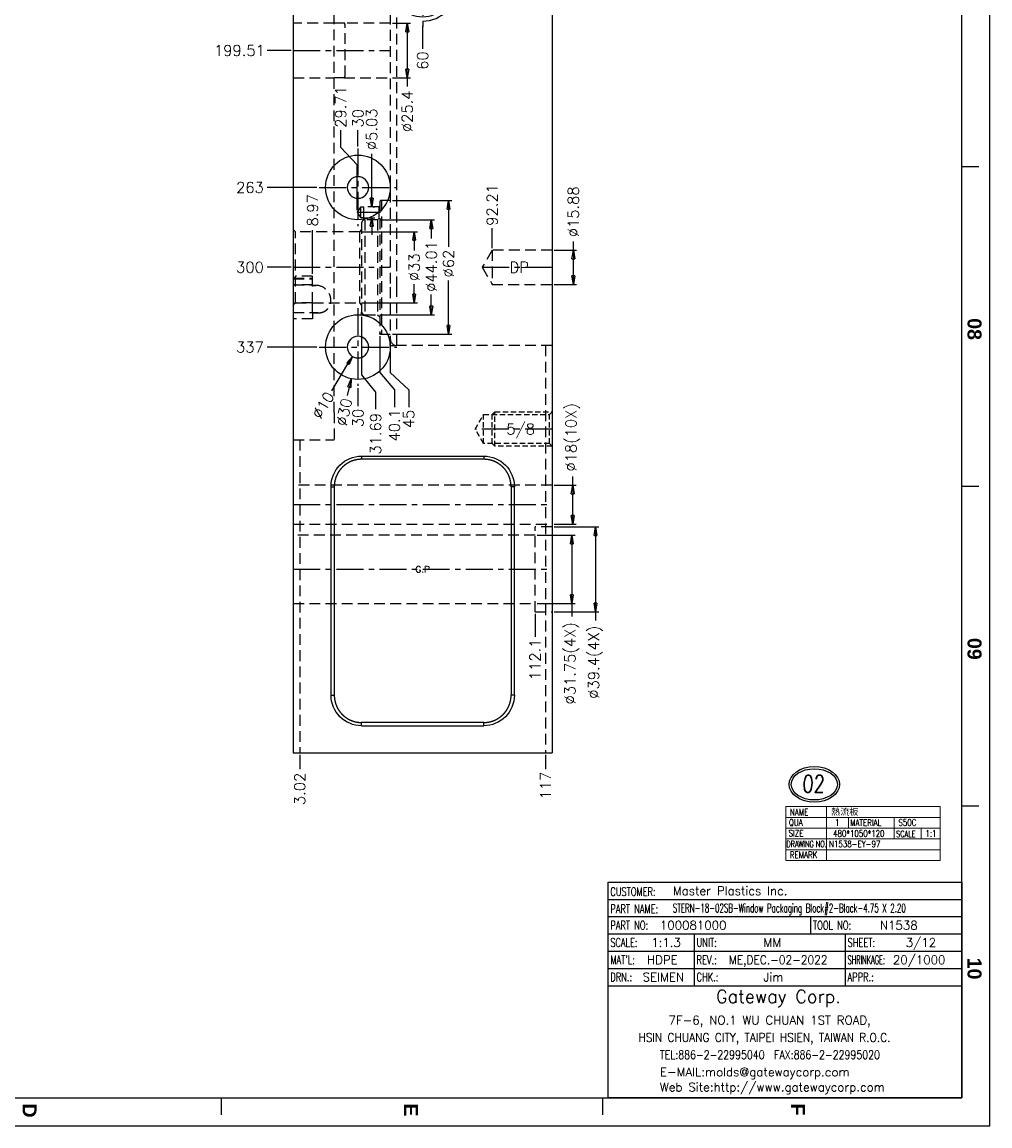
# Model space of a CAD drawing. Extents: x 2651 to 11825, y -3833 to 1075.
# Tile 463 of 656: x 5172 to 5621, y -2845 to -2334. Entities that reach past the tile are written whole.
import ezdxf
from ezdxf.enums import TextEntityAlignment as Align

# ---------------------------------------------------------------- set-up
doc = ezdxf.new("R2010")
doc.units = 0
doc.header["$LTSCALE"] = 10
for name, pattern in [('CENTER', [2, 1.25, -0.25, 0.25, -0.25]), ('DASHED', [0.75, 0.5, -0.25]), ('HIDDEN', [0.375, 0.25, -0.125]), ('PHANTOM', [2.5, 1.25, -0.25, 0.25, -0.25, 0.25, -0.25])]:
    doc.linetypes.add(name, pattern=pattern)
doc.layers.get('0').update_dxf_attribs({"linetype": 'CONTINUOUS'})
doc.layers.get('Defpoints').update_dxf_attribs({"linetype": 'CONTINUOUS'})
for name, color, linetype in [('97', 7, 'CONTINUOUS'), ('BOX', 4, 'CONTINUOUS'), ('CEN', 1, 'CENTER'), ('DEFAULT_3', 7, 'PHANTOM'), ('DIM', 3, 'CONTINUOUS'), ('DIM1', 3, 'CONTINUOUS'), ('DIVIDE', 5, 'PHANTOM'), ('HIDDEN', 6, 'HIDDEN'), ('PART', 7, 'CONTINUOUS'), ('TEXT', 4, 'CONTINUOUS')]:
    doc.layers.add(name, color=color, linetype=linetype)
doc.styles.add('china', font='txt')
doc.styles.add('romanc', font='romanc.shx')
doc.styles.add('ROMANS', font='romans.shx')
doc.styles.get("Standard").update_dxf_attribs({"font": 'romans.shx'})
doc.dimstyles.new('T5', dxfattribs={"dimtxt": 5, "dimasz": 4, "dimexe": 1.5, "dimexo": 1, "dimgap": 1.5, "dimtad": 0, "dimrnd": 1.38778e-17, "dimzin": 9, "dimdsep": 46, "dimtxsty": 'Standard', "dimblk": 'CLOSED', "dimcen": 0, "dimclrd": 3, "dimclre": 3, "dimclrt": 3, "dimazin": 2, "dimtfac": 0.75, "dimtofl": 0, "dimtmove": 0, "dimatfit": 3, "dimfxl": 0, "dimtolj": 1, "dimarcsym": 0})

# ---------------------------------------------------------------- blocks, each defined once
blk = doc.blocks.new('*D2900')
at = {"layer": 'Defpoints', "color": 0}
for p in [(5297.68, -2147.36), (5285.53, -2346.87), (5297.68, -2346.87)]:
    blk.add_point(p, dxfattribs=at)
at = {"layer": 'DIM', "color": 3, "lineweight": -2}
blk.add_line((5296.68, -2346.87), (5285.53, -2346.87), dxfattribs=at)
at = {"layer": 'DIM', "color": 3, "insert": (5272.72, -2346.87), "char_height": 5, "attachment_point": 5}
blk.add_mtext('\\A1;199.51', dxfattribs=at)
blk = doc.blocks.new('_Closed')
at = {"color": 0, "linetype": 'ByBlock', "lineweight": -2}
for p, q in [((-1, 0.17), (0, 0)), ((-1, 0.17), (-1, -0.17)), ((0, 0), (-1, -0.17)), ((0, 0), (-1, 0))]:
    blk.add_line(p, q, dxfattribs=at)
blk = doc.blocks.new('*D2901')
at = {"layer": 'Defpoints', "color": 0}
for p in [(5297.68, -2147.36), (5285.53, -2410.36), (5309.68, -2410.36)]:
    blk.add_point(p, dxfattribs=at)
at = {"layer": 'DIM', "color": 3, "lineweight": -2}
blk.add_line((5308.68, -2410.36), (5285.53, -2410.36), dxfattribs=at)
at = {"layer": 'DIM', "color": 3, "insert": (5277.6, -2410.36), "char_height": 5, "attachment_point": 5}
blk.add_mtext('\\A1;263', dxfattribs=at)
blk = doc.blocks.new('*D2902')
at = {"layer": 'Defpoints', "color": 0}
for p in [(5297.68, -2147.36), (5285.53, -2447.36), (5297.68, -2447.36)]:
    blk.add_point(p, dxfattribs=at)
at = {"layer": 'DIM', "color": 3, "lineweight": -2}
blk.add_line((5296.68, -2447.36), (5285.53, -2447.36), dxfattribs=at)
at = {"layer": 'DIM', "color": 3, "insert": (5277.6, -2447.36), "char_height": 5, "attachment_point": 5}
blk.add_mtext('\\A1;300', dxfattribs=at)
blk = doc.blocks.new('*D2903')
at = {"layer": 'Defpoints', "color": 0}
for p in [(5297.68, -2147.36), (5285.53, -2484.36), (5309.68, -2484.36)]:
    blk.add_point(p, dxfattribs=at)
at = {"layer": 'DIM', "color": 3, "lineweight": -2}
blk.add_line((5308.68, -2484.36), (5285.53, -2484.36), dxfattribs=at)
at = {"layer": 'DIM', "color": 3, "insert": (5277.6, -2484.36), "char_height": 5, "attachment_point": 5}
blk.add_mtext('\\A1;337', dxfattribs=at)
blk = doc.blocks.new('*D2904')
at = {"layer": 'Defpoints', "color": 0}
for p in [(5297.68, -2147.36), (5300.7, -2672.36), (5300.7, -2680.03)]:
    blk.add_point(p, dxfattribs=at)
at = {"layer": 'DIM', "color": 3, "lineweight": -2}
blk.add_line((5300.7, -2673.36), (5300.7, -2680.03), dxfattribs=at)
at = {"layer": 'DIM', "color": 3, "insert": (5300.7, -2689.15), "char_height": 5, "attachment_point": 5, "rotation": 90}
blk.add_mtext('\\A1;3.02', dxfattribs=at)
blk = doc.blocks.new('*D2905')
at = {"layer": 'Defpoints', "color": 0}
for p in [(5297.68, -2147.36), (5414.68, -2672.36), (5414.68, -2680.03)]:
    blk.add_point(p, dxfattribs=at)
at = {"layer": 'DIM', "color": 3, "lineweight": -2}
blk.add_line((5414.68, -2673.36), (5414.68, -2680.03), dxfattribs=at)
at = {"layer": 'DIM', "color": 3, "insert": (5414.68, -2687.6), "char_height": 5, "attachment_point": 5, "rotation": 90}
blk.add_mtext('\\A1;117', dxfattribs=at)
blk = doc.blocks.new('*D2906')
at = {"layer": 'Defpoints', "color": 0}
for p in [(5297.68, -2147.36), (5409.78, -2607.06), (5409.78, -2618.69)]:
    blk.add_point(p, dxfattribs=at)
at = {"layer": 'DIM', "color": 3, "lineweight": -2}
blk.add_line((5409.78, -2608.06), (5409.78, -2618.69), dxfattribs=at)
at = {"layer": 'DIM', "color": 3, "insert": (5409.78, -2629.12), "char_height": 5, "attachment_point": 5, "rotation": 90}
blk.add_mtext('\\A1;112.1', dxfattribs=at)
blk = doc.blocks.new('*D2907')
at = {"layer": 'Defpoints', "color": 0}
for p in [(5409.78, -2571.48), (5409.78, -2603.23), (5426.84, -2603.23)]:
    blk.add_point(p, dxfattribs=at)
at = {"layer": 'DIM', "color": 3, "lineweight": -2}
for p, q in [((5410.78, -2571.48), (5428.34, -2571.48)), ((5426.84, -2575.48), (5426.84, -2599.23)), ((5410.78, -2603.23), (5428.34, -2603.23)), ((5426.84, -2603.23), (5426.84, -2609.2))]:
    blk.add_line(p, q, dxfattribs=at)
at = {"layer": 'DIM', "color": 3, "lineweight": -2, "xscale": 4, "yscale": 4, "zscale": 4}
for p, rotation in [((5426.84, -2571.48), 90), ((5426.84, -2603.23), 270)]:
    blk.add_blockref('_Closed', p, dxfattribs=dict(at, rotation=rotation))
at = {"layer": 'DIM', "color": 3, "insert": (5426.84, -2630.94), "char_height": 5, "attachment_point": 5, "rotation": 90}
blk.add_mtext('\\A1;%%c31.75(4X)', dxfattribs=at)
blk = doc.blocks.new('*D2908')
at = {"layer": 'Defpoints', "color": 0}
for p in [(5417.68, -2567.66), (5417.68, -2607.06), (5437.81, -2607.06)]:
    blk.add_point(p, dxfattribs=at)
at = {"layer": 'DIM', "color": 3, "lineweight": -2}
for p, q in [((5418.68, -2567.66), (5439.31, -2567.66)), ((5437.81, -2571.66), (5437.81, -2603.06)), ((5418.68, -2607.06), (5439.31, -2607.06)), ((5437.81, -2607.06), (5437.81, -2611.06))]:
    blk.add_line(p, q, dxfattribs=at)
at = {"layer": 'DIM', "color": 3, "lineweight": -2, "xscale": 4, "yscale": 4, "zscale": 4}
for p, rotation in [((5437.81, -2567.66), 90), ((5437.81, -2607.06), 270)]:
    blk.add_blockref('_Closed', p, dxfattribs=dict(at, rotation=rotation))
at = {"layer": 'DIM', "color": 3, "insert": (5437.81, -2630.42), "char_height": 5, "attachment_point": 5, "rotation": 90}
blk.add_mtext('\\A1;%%c39.4(4X)', dxfattribs=at)
blk = doc.blocks.new('*D2909')
at = {"layer": 'Defpoints', "color": 0}
for p in [(5417.68, -2548.36), (5417.68, -2566.36), (5427.28, -2566.36)]:
    blk.add_point(p, dxfattribs=at)
at = {"layer": 'DIM', "color": 3, "lineweight": -2}
for p, q in [((5427.28, -2548.36), (5427.28, -2544.36)), ((5418.68, -2548.36), (5428.78, -2548.36)), ((5427.28, -2562.36), (5427.28, -2552.36)), ((5418.68, -2566.36), (5428.78, -2566.36))]:
    blk.add_line(p, q, dxfattribs=at)
at = {"layer": 'DIM', "color": 3, "lineweight": -2, "xscale": 4, "yscale": 4, "zscale": 4}
for p, rotation in [((5427.28, -2548.36), 90), ((5427.28, -2566.36), 270)]:
    blk.add_blockref('_Closed', p, dxfattribs=dict(at, rotation=rotation))
at = {"layer": 'DIM', "color": 3, "insert": (5427.28, -2526.19), "char_height": 5, "attachment_point": 5, "rotation": 90}
blk.add_mtext('\\A1;%%c18(10X)', dxfattribs=at)
blk = doc.blocks.new('*D2910')
at = {"layer": 'Defpoints', "color": 0}
for p in [(5297.68, -2147.36), (5327.68, -2502.36), (5327.68, -2511.68)]:
    blk.add_point(p, dxfattribs=at)
at = {"layer": 'DIM', "color": 3, "lineweight": -2}
blk.add_line((5327.68, -2503.36), (5327.68, -2511.68), dxfattribs=at)
at = {"layer": 'DIM', "color": 3, "insert": (5327.68, -2517.23), "char_height": 5, "attachment_point": 5, "rotation": 90}
blk.add_mtext('\\A1;30', dxfattribs=at)
blk = doc.blocks.new('*D2911')
at = {"layer": 'Defpoints', "color": 0}
for p in [(5297.68, -2147.36), (5342.68, -2483.62), (5351.2, -2512.16)]:
    blk.add_point(p, dxfattribs=at)
at = {"layer": 'DIM', "color": 3, "lineweight": -2}
for p, q in [((5342.68, -2484.62), (5342.68, -2496.16)), ((5342.68, -2496.16), (5351.2, -2504.16)), ((5351.2, -2504.16), (5351.2, -2512.16))]:
    blk.add_line(p, q, dxfattribs=at)
at = {"layer": 'DIM', "color": 3, "insert": (5351.2, -2517.7), "char_height": 5, "attachment_point": 5, "rotation": 90}
blk.add_mtext('\\A1;45', dxfattribs=at)
blk = doc.blocks.new('*D2912')
at = {"layer": 'Defpoints', "color": 0}
for p in [(5297.68, -2147.36), (5337.78, -2478.36), (5344.6, -2512.2)]:
    blk.add_point(p, dxfattribs=at)
at = {"layer": 'DIM', "color": 3, "lineweight": -2}
for p, q in [((5337.78, -2479.36), (5337.78, -2496.2)), ((5337.78, -2496.2), (5344.6, -2504.2)), ((5344.6, -2504.2), (5344.6, -2512.2))]:
    blk.add_line(p, q, dxfattribs=at)
at = {"layer": 'DIM', "color": 3, "insert": (5344.6, -2520.61), "char_height": 5, "attachment_point": 5, "rotation": 90}
blk.add_mtext('\\A1;40.1', dxfattribs=at)
blk = doc.blocks.new('*D2913')
at = {"layer": 'Defpoints', "color": 0}
for p in [(5297.68, -2147.36), (5329.37, -2469.36), (5335.87, -2513.17)]:
    blk.add_point(p, dxfattribs=at)
at = {"layer": 'DIM', "color": 3, "lineweight": -2}
for p, q in [((5329.37, -2470.36), (5329.37, -2497.17)), ((5329.37, -2497.17), (5335.87, -2505.17)), ((5335.87, -2505.17), (5335.87, -2513.17))]:
    blk.add_line(p, q, dxfattribs=at)
at = {"layer": 'DIM', "color": 3, "insert": (5335.87, -2524.55), "char_height": 5, "attachment_point": 5, "rotation": 90}
blk.add_mtext('\\A1;31.69', dxfattribs=at)
blk = doc.blocks.new('*D2914')
at = {"layer": 'Defpoints', "color": 0}
for p in [(5297.68, -2147.36), (5389.89, -2429.26), (5389.89, -2439.42)]:
    blk.add_point(p, dxfattribs=at)
at = {"layer": 'DIM', "color": 3, "lineweight": -2}
blk.add_line((5389.89, -2438.42), (5389.89, -2429.26), dxfattribs=at)
at = {"layer": 'DIM', "color": 3, "insert": (5389.89, -2418.47), "char_height": 5, "attachment_point": 5, "rotation": 90}
blk.add_mtext('\\A1;92.21', dxfattribs=at)
blk = doc.blocks.new('*D2915')
at = {"layer": 'Defpoints', "color": 0}
for p in [(5417.68, -2439.42), (5417.68, -2455.3), (5427.56, -2455.3)]:
    blk.add_point(p, dxfattribs=at)
at = {"layer": 'DIM', "color": 3, "lineweight": -2}
for p, q in [((5427.56, -2439.42), (5427.56, -2435.42)), ((5418.68, -2439.42), (5429.06, -2439.42)), ((5427.56, -2451.3), (5427.56, -2443.42)), ((5418.68, -2455.3), (5429.06, -2455.3))]:
    blk.add_line(p, q, dxfattribs=at)
at = {"layer": 'DIM', "color": 3, "lineweight": -2, "xscale": 4, "yscale": 4, "zscale": 4}
for p, rotation in [((5427.56, -2439.42), 90), ((5427.56, -2455.3), 270)]:
    blk.add_blockref('_Closed', p, dxfattribs=dict(at, rotation=rotation))
at = {"layer": 'DIM', "color": 3, "insert": (5427.56, -2421.66), "char_height": 5, "attachment_point": 5, "rotation": 90}
blk.add_mtext('\\A1;%%c15.88', dxfattribs=at)
blk = doc.blocks.new('*D2916')
at = {"layer": 'Defpoints', "color": 0}
for p in [(5328.37, -2430.86), (5328.37, -2463.86), (5353.74, -2463.86)]:
    blk.add_point(p, dxfattribs=at)
at = {"layer": 'DIM', "color": 3, "lineweight": -2}
for p, q in [((5329.37, -2430.86), (5355.24, -2430.86)), ((5353.74, -2434.86), (5353.74, -2439.54)), ((5353.74, -2459.86), (5353.74, -2455.16)), ((5329.37, -2463.86), (5355.24, -2463.86))]:
    blk.add_line(p, q, dxfattribs=at)
at = {"layer": 'DIM', "color": 3, "lineweight": -2, "xscale": 4, "yscale": 4, "zscale": 4}
for p, rotation in [((5353.74, -2430.86), 90), ((5353.74, -2463.86), 270)]:
    blk.add_blockref('_Closed', p, dxfattribs=dict(at, rotation=rotation))
at = {"layer": 'DIM', "color": 3, "insert": (5353.74, -2447.35), "char_height": 5, "attachment_point": 5, "rotation": 90}
blk.add_mtext('\\A1;%%c33', dxfattribs=at)
blk = doc.blocks.new('*D2917')
at = {"layer": 'Defpoints', "color": 0}
for p in [(5336.78, -2425.35), (5336.78, -2469.36), (5361.69, -2469.36)]:
    blk.add_point(p, dxfattribs=at)
at = {"layer": 'DIM', "color": 3, "lineweight": -2}
for p, q in [((5337.78, -2425.35), (5363.19, -2425.35)), ((5361.69, -2429.35), (5361.69, -2433.95)), ((5361.69, -2465.36), (5361.69, -2460.05)), ((5337.78, -2469.36), (5363.19, -2469.36))]:
    blk.add_line(p, q, dxfattribs=at)
at = {"layer": 'DIM', "color": 3, "lineweight": -2, "xscale": 4, "yscale": 4, "zscale": 4}
for p, rotation in [((5361.69, -2425.35), 90), ((5361.69, -2469.36), 270)]:
    blk.add_blockref('_Closed', p, dxfattribs=dict(at, rotation=rotation))
at = {"layer": 'DIM', "color": 3, "insert": (5361.69, -2447), "char_height": 5, "attachment_point": 5, "rotation": 90}
blk.add_mtext('\\A1;%%c44.01', dxfattribs=at)
blk = doc.blocks.new('*D2918')
at = {"layer": 'Defpoints', "color": 0}
for p in [(5342.68, -2416.36), (5342.68, -2478.36), (5369.65, -2478.36)]:
    blk.add_point(p, dxfattribs=at)
at = {"layer": 'DIM', "color": 3, "lineweight": -2}
for p, q in [((5343.68, -2416.36), (5371.15, -2416.36)), ((5369.65, -2420.36), (5369.65, -2437.83)), ((5369.65, -2474.36), (5369.65, -2453.45)), ((5343.68, -2478.36), (5371.15, -2478.36))]:
    blk.add_line(p, q, dxfattribs=at)
at = {"layer": 'DIM', "color": 3, "lineweight": -2, "xscale": 4, "yscale": 4, "zscale": 4}
for p, rotation in [((5369.65, -2416.36), 90), ((5369.65, -2478.36), 270)]:
    blk.add_blockref('_Closed', p, dxfattribs=dict(at, rotation=rotation))
at = {"layer": 'DIM', "color": 3, "insert": (5369.65, -2445.64), "char_height": 5, "attachment_point": 5, "rotation": 90}
blk.add_mtext('\\A1;%%c62', dxfattribs=at)
blk = doc.blocks.new('*D2919')
at = {"layer": 'Defpoints', "color": 0}
for p in [(5330.82, -2469.69), (5324.54, -2499.03)]:
    blk.add_point(p, dxfattribs=at)
at = {"layer": 'DIM', "color": 3, "lineweight": -2}
blk.add_line((5322.87, -2506.85), (5323.71, -2502.94), dxfattribs=at)
at = {"layer": 'DIM', "color": 3, "lineweight": -2, "xscale": 4, "yscale": 4, "zscale": 4, "rotation": 77.92465693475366}
blk.add_blockref('_Closed', (5324.54, -2499.03), dxfattribs=at)
at = {"layer": 'DIM', "color": 3, "insert": (5321.24, -2514.49), "char_height": 5, "attachment_point": 5, "rotation": 77.9247}
blk.add_mtext('\\A1;∅30', dxfattribs=at)
blk = doc.blocks.new('*D2920')
at = {"layer": 'Defpoints', "color": 0}
for p in [(5330.26, -2480.07), (5325.11, -2488.64)]:
    blk.add_point(p, dxfattribs=at)
at = {"layer": 'DIM', "color": 3, "lineweight": -2}
blk.add_line((5315.53, -2504.6), (5323.05, -2492.07), dxfattribs=at)
at = {"layer": 'DIM', "color": 3, "lineweight": -2, "xscale": 4, "yscale": 4, "zscale": 4, "rotation": 59.01566927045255}
blk.add_blockref('_Closed', (5325.11, -2488.64), dxfattribs=at)
at = {"layer": 'DIM', "color": 3, "insert": (5311.51, -2511.29), "char_height": 5, "attachment_point": 5, "rotation": 59.0157}
blk.add_mtext('\\A1;∅10', dxfattribs=at)
blk = doc.blocks.new('*D2921')
at = {"layer": 'Defpoints', "color": 0}
for p in [(5297.68, -2147.36), (5306.65, -2430.08), (5306.65, -2451.4)]:
    blk.add_point(p, dxfattribs=at)
at = {"layer": 'DIM', "color": 3, "lineweight": -2}
blk.add_line((5306.65, -2450.4), (5306.65, -2430.08), dxfattribs=at)
at = {"layer": 'DIM', "color": 3, "insert": (5306.65, -2420.96), "char_height": 5, "attachment_point": 5, "rotation": 90}
blk.add_mtext('\\A1;8.97', dxfattribs=at)
blk = doc.blocks.new('*D2922')
at = {"layer": 'Defpoints', "color": 0}
for p in [(5297.68, -2147.36), (5327.68, -2383.83), (5327.68, -2392.36)]:
    blk.add_point(p, dxfattribs=at)
at = {"layer": 'DIM', "color": 3, "lineweight": -2}
blk.add_line((5327.68, -2391.36), (5327.68, -2383.83), dxfattribs=at)
at = {"layer": 'DIM', "color": 3, "insert": (5327.68, -2378.28), "char_height": 5, "attachment_point": 5, "rotation": 90}
blk.add_mtext('\\A1;30', dxfattribs=at)
blk = doc.blocks.new('*D2923')
at = {"layer": 'Defpoints', "color": 0}
for p in [(5342.68, -2334.17), (5342.68, -2359.57), (5350.53, -2359.57)]:
    blk.add_point(p, dxfattribs=at)
at = {"layer": 'DIM', "color": 3, "lineweight": -2}
for p, q in [((5343.68, -2334.17), (5352.03, -2334.17)), ((5350.53, -2338.17), (5350.53, -2355.57)), ((5343.68, -2359.57), (5352.03, -2359.57)), ((5350.53, -2359.57), (5350.53, -2363.57))]:
    blk.add_line(p, q, dxfattribs=at)
at = {"layer": 'DIM', "color": 3, "lineweight": -2, "xscale": 4, "yscale": 4, "zscale": 4}
for p, rotation in [((5350.53, -2334.17), 90), ((5350.53, -2359.57), 270)]:
    blk.add_blockref('_Closed', p, dxfattribs=dict(at, rotation=rotation))
at = {"layer": 'DIM', "color": 3, "insert": (5350.53, -2375.07), "char_height": 5, "attachment_point": 5, "rotation": 90}
blk.add_mtext('\\A1;%%c25.4', dxfattribs=at)
blk = doc.blocks.new('*D2925')
at = {"layer": 'Defpoints', "color": 0}
for p in [(5297.68, -2147.36), (5357.68, -2334.51), (5357.68, -2346.1)]:
    blk.add_point(p, dxfattribs=at)
at = {"layer": 'DIM', "color": 3, "lineweight": -2}
blk.add_line((5357.68, -2335.51), (5357.68, -2346.1), dxfattribs=at)
at = {"layer": 'DIM', "color": 3, "insert": (5357.68, -2351.53), "char_height": 5, "attachment_point": 5, "rotation": 90}
blk.add_mtext('\\A1;60', dxfattribs=at)
blk = doc.blocks.new('*D2927')
at = {"layer": 'Defpoints', "color": 0}
for p in [(5333.78, -2419.34), (5333.78, -2424.37), (5334.06, -2424.37)]:
    blk.add_point(p, dxfattribs=at)
at = {"layer": 'DIM', "color": 3, "lineweight": -2}
for p, q in [((5334.06, -2415.34), (5334.06, -2394.79)), ((5334.78, -2419.34), (5335.56, -2419.34)), ((5334.78, -2424.37), (5335.56, -2424.37)), ((5334.06, -2428.37), (5334.06, -2432.37))]:
    blk.add_line(p, q, dxfattribs=at)
at = {"layer": 'DIM', "color": 3, "lineweight": -2, "xscale": 4, "yscale": 4, "zscale": 4}
for p, rotation in [((5334.06, -2419.34), 270), ((5334.06, -2424.37), 90)]:
    blk.add_blockref('_Closed', p, dxfattribs=dict(at, rotation=rotation))
at = {"layer": 'DIM', "color": 3, "insert": (5334.06, -2383.41), "char_height": 5, "attachment_point": 5, "rotation": 90}
blk.add_mtext('\\A1;%%c5.03', dxfattribs=at)
blk = doc.blocks.new('*D2928')
at = {"layer": 'Defpoints', "color": 0}
for p in [(5297.68, -2147.36), (5319.68, -2383.83), (5327.39, -2421.86)]:
    blk.add_point(p, dxfattribs=at)
at = {"layer": 'DIM', "color": 3, "lineweight": -2}
for p, q in [((5319.68, -2391.83), (5319.68, -2383.83)), ((5327.39, -2399.83), (5319.68, -2391.83)), ((5327.39, -2420.86), (5327.39, -2399.83))]:
    blk.add_line(p, q, dxfattribs=at)
at = {"layer": 'DIM', "color": 3, "insert": (5319.68, -2373.04), "char_height": 5, "attachment_point": 5, "rotation": 90}
blk.add_mtext('\\A1;29.71', dxfattribs=at)
blk = doc.blocks.new('QQQ')
at = {"color": 4}
for p, q in [((-305.2, 1687.08), (-311.2, 1687.08)), ((-305.2, 1573.08), (-311.2, 1573.08)), ((-305.2, 1459.08), (-311.2, 1459.08)), ((-575.2, 1349.08), (-575.2, 1355.08)), ((-439.2, 1349.08), (-439.2, 1355.08))]:
    blk.add_line(p, q, dxfattribs=at)
at = {"layer": 'BOX', "color": 3}
for points in [[(-1121.2, 2485.08), (-1121.2, 1345.08), (-301.2, 1345.08), (-301.2, 2485.08)], [(-1111.2, 2475.08), (-1111.2, 1355.08), (-311.2, 1355.08), (-311.2, 2475.08)]]:
    blk.add_lwpolyline(points, close=True, dxfattribs=at)
at = {"color": 4, "char_height": 5, "attachment_point": 1, "rotation": 270}
for s, width, heights, insert in [('{\\fArial|b1|i0|c0|p34;\\C6;08}', 8, [0], (-304.2, 1633.08)), ('{\\fArial|b1|i0|c0|p34;\\C6;09}', 8, [5.81], (-304.2, 1519.08)), ('{\\fArial|b1|i0|c0|p34;\\C6;10}', 8, [0], (-304.2, 1405.08)), ('{\\fArial|b1|i0|c0|p34;\\C6;D}', 6, [0], (-641.2, 1353.08)), ('{\\fArial|b1|i0|c0|p34;\\C6;E}', 6, [0], (-505.2, 1353.08)), ('{\\fArial|b1|i0|c0|p34;\\C6;F}', 6, [0], (-367.2, 1353.08))]:
    blk.add_mtext_dynamic_manual_height_columns(s, width=width, gutter_width=12.5, heights=heights, dxfattribs=dict(at, insert=insert))
blk = doc.blocks.new('*U3419', base_point=(3000.68, -1383.36))
blk.add_circle((3000.68, -1383.36), 14)
at = {"layer": 'CEN'}
for p, q in [((3000.68, -1364.31), (3000.68, -1402.41)), ((2981.63, -1383.36), (3019.73, -1383.36))]:
    blk.add_line(p, q, dxfattribs=at)
at = {"layer": 'DIM'}
blk.add_arc((3000.68, -1383.36), 15.88, 270, 180, dxfattribs=at)

msp = doc.modelspace()

# ---------------------------------------------------------------- linework, layer by layer
at = {"lineweight": 0}
for p, q in [((5597.684, -2697.358), (5525.985, -2697.358)), ((5525.985, -2697.358), (5525.985, -2722.358)), ((5544.982, -2697.358), (5544.982, -2722.358)), ((5597.684, -2697.358), (5597.684, -2722.358)), ((5597.684, -2702.358), (5525.985, -2702.358)), ((5555.075, -2702.358), (5555.075, -2707.358)), ((5576.254, -2702.358), (5576.254, -2712.358)), ((5597.684, -2707.358), (5525.985, -2707.358)), ((5588.768, -2707.358), (5588.768, -2712.358)), ((5597.684, -2712.358), (5525.985, -2712.358)), ((5597.684, -2717.358), (5525.985, -2717.358)), ((5597.684, -2722.358), (5525.985, -2722.358))]:
    msp.add_line(p, q, dxfattribs=at)
at = {"color": 3}
msp.add_lwpolyline([(5607.684, -2832.358), (5443.684, -2832.358), (5443.684, -2732.358), (5607.684, -2732.358)], close=True, dxfattribs=at)
at = {"layer": '97', "color": 7, "linetype": 'Continuous'}
for p, q in [((5297.683, -1622.358), (5297.683, -2672.358)), ((5417.683, -1622.358), (5417.683, -2672.358)), ((5329.393, -2534.859), (5385.993, -2534.859)), ((5315.194, -2645.658), (5315.194, -2549.058)), ((5400.192, -2645.658), (5400.192, -2549.058)), ((5329.393, -2659.857), (5385.993, -2659.857)), ((5297.683, -2672.358), (5417.683, -2672.358))]:
    msp.add_line(p, q, dxfattribs=at)
at = {"layer": '97', "color": 6, "linetype": 'DASHED'}
for p, q in [((5316.703, -2514.658), (5316.703, -2160.055)), ((5342.683, -2217.358), (5342.683, -2456.619)), ((5345.683, -2456.619), (5345.683, -2217.358)), ((5316.703, -2334.165), (5297.683, -2334.165)), ((5342.683, -2334.165), (5321.321, -2334.165)), ((5321.678, -2358.833), (5321.678, -2334.898)), ((5297.683, -2359.565), (5316.703, -2359.565)), ((5321.152, -2359.553), (5316.727, -2359.553)), ((5321.176, -2359.565), (5342.683, -2359.565)), ((5328.833, -2419.458), (5327.391, -2421.858)), ((5328.833, -2419.458), (5328.833, -2424.258)), ((5330.283, -2419.458), (5328.833, -2419.458)), ((5330.283, -2419.343), (5330.283, -2424.373)), ((5337.283, -2419.343), (5330.283, -2419.343)), ((5337.783, -2418.843), (5337.283, -2419.343)), ((5337.283, -2419.343), (5337.283, -2424.373)), ((5337.783, -2417.158), (5337.783, -2477.558)), ((5342.683, -2416.358), (5338.583, -2416.358)), ((5338.583, -2416.358), (5338.583, -2478.358)), ((5327.391, -2421.858), (5328.833, -2424.258)), ((5328.833, -2424.258), (5330.283, -2424.258)), ((5330.283, -2424.373), (5337.283, -2424.373)), ((5337.535, -2424.601), (5336.783, -2425.353)), ((5337.283, -2424.373), (5337.524, -2424.614)), ((5298.703, -2430.858), (5297.683, -2429.838)), ((5329.375, -2429.858), (5328.375, -2430.858)), ((5329.375, -2426.853), (5329.375, -2467.863)), ((5330.875, -2425.353), (5330.875, -2469.363)), ((5336.783, -2425.353), (5330.875, -2425.353)), ((5336.783, -2425.353), (5336.783, -2469.363)), ((5298.703, -2463.825), (5298.703, -2430.858)), ((5328.375, -2430.858), (5298.703, -2430.858)), ((5328.375, -2430.858), (5328.375, -2463.858)), ((5389.893, -2439.418), (5385.308, -2447.358)), ((5389.893, -2439.418), (5389.893, -2447.358)), ((5417.683, -2439.418), (5389.893, -2439.418)), ((5385.308, -2447.358), (5389.893, -2455.298)), ((5389.893, -2447.358), (5389.893, -2455.298)), ((5297.683, -2452.469), (5306.653, -2452.469)), ((5297.683, -2452.644), (5306.653, -2452.644)), ((5306.653, -2455.458), (5297.683, -2455.458)), ((5297.683, -2455.469), (5306.653, -2455.469)), ((5306.653, -2451.403), (5298.703, -2451.403)), ((5306.653, -2463.827), (5306.653, -2451.403)), ((5308.19, -2455.743), (5306.653, -2455.609)), ((5306.653, -2455.743), (5308.19, -2455.743)), ((5308.746, -2455.767), (5306.664, -2455.586)), ((5389.893, -2455.298), (5417.683, -2455.298)), ((5342.683, -2456.619), (5342.683, -2480.619)), ((5345.683, -2483.619), (5345.683, -2456.619)), ((5297.683, -2464.878), (5298.708, -2463.853)), ((5306.653, -2463.827), (5298.702, -2463.827)), ((5298.703, -2463.825), (5306.653, -2463.825)), ((5306.653, -2463.825), (5306.653, -2463.827)), ((5306.653, -2468.252), (5306.653, -2463.827)), ((5306.653, -2463.858), (5328.375, -2463.858)), ((5328.375, -2463.858), (5329.375, -2464.858)), ((5297.683, -2468.252), (5306.653, -2468.252)), ((5306.653, -2471.241), (5297.683, -2471.241)), ((5306.653, -2468.252), (5306.653, -2471.241)), ((5309.302, -2468.492), (5306.653, -2468.261)), ((5306.653, -2468.492), (5309.302, -2468.492)), ((5330.875, -2469.363), (5336.783, -2469.363)), ((5336.783, -2469.363), (5337.783, -2470.363)), ((5338.583, -2478.358), (5342.683, -2478.358)), ((5417.683, -2483.619), (5345.683, -2483.619)), ((5414.683, -2483.619), (5414.683, -2672.358)), ((5316.703, -2514.658), (5316.703, -2527.358)), ((5297.683, -2527.358), (5316.703, -2527.358)), ((5300.703, -2527.358), (5300.703, -2672.358)), ((5417.683, -2548.358), (5297.683, -2548.358)), ((5297.683, -2566.358), (5417.683, -2566.358)), ((5417.683, -2567.658), (5409.783, -2567.658)), ((5409.783, -2607.058), (5409.783, -2567.658)), ((5409.783, -2571.483), (5297.683, -2571.483)), ((5297.683, -2603.233), (5409.783, -2603.233)), ((5409.783, -2607.058), (5417.683, -2607.058))]:
    msp.add_line(p, q, dxfattribs=at)
at = {"layer": '97', "color": 253, "linetype": 'Continuous'}
for p, q in [((5329.393, -2534.859), (5329.393, -2536.358)), ((5385.993, -2534.859), (5385.993, -2536.358)), ((5315.194, -2549.058), (5316.693, -2549.058)), ((5400.192, -2549.058), (5398.693, -2549.058)), ((5315.194, -2645.658), (5316.693, -2645.658)), ((5400.192, -2645.658), (5398.693, -2645.658)), ((5329.393, -2659.857), (5329.393, -2658.358)), ((5385.993, -2659.857), (5385.993, -2658.358))]:
    msp.add_line(p, q, dxfattribs=at)
at = {"layer": '97', "color": 7, "linetype": 'Continuous'}
for centre in [(5327.683, -2410.358), (5327.683, -2484.358)]:
    msp.add_circle(centre, 15, dxfattribs=at)
at = {"layer": '97', "color": 7, "linetype": 'Continuous', "extrusion": (0, 0, -1)}
for centre in [(-5327.683, -2410.358), (-5327.683, -2484.358)]:
    msp.add_circle(centre, 5, dxfattribs=at)
at = {"layer": '97', "color": 6, "linetype": 'DASHED'}
for centre, radius, start, end in [((5338.583, -2417.158), 0.8, 90, 180), ((5330.875, -2426.853), 1.5, 90, 180), ((5330.875, -2467.863), 1.5, 180, 270), ((5338.583, -2477.558), 0.8, 180, 270), ((5345.683, -2480.619), 3, 180, 270)]:
    msp.add_arc(centre, radius, start, end, dxfattribs=at)
at = {"layer": '97', "color": 7, "linetype": 'Continuous', "extrusion": (0, 0, -1)}
for centre, start, end in [((-5329.393, -2549.058), 0, 90), ((-5385.993, -2549.058), 90, 180), ((-5329.393, -2645.658), 270, 0), ((-5385.993, -2645.658), 180, 270)]:
    msp.add_arc(centre, 14.199, start, end, dxfattribs=at)
at = {"layer": '97', "color": 6, "linetype": 'DASHED'}
for points, degree in [([(5321.152, -2334.178), (5316.703, -2334.178)], 1), ([(5298.411, -2464.064), (5298.237, -2464.145), (5297.989, -2464.225), (5297.683, -2464.305)], 3), ([(5298.702, -2463.827), (5298.694, -2463.857), (5298.674, -2463.887), (5298.644, -2463.916)], 3), ([(5298.702, -2463.827), (5298.702, -2463.826), (5298.703, -2463.825), (5298.703, -2463.825)], 3)]:
    msp.add_open_spline(points, degree=degree, dxfattribs=at)
for points, knots in [([(5321.677, -2334.887), (5321.675, -2334.808), (5321.671, -2334.67), (5321.662, -2334.505), (5321.648, -2334.386), (5321.63, -2334.296), (5321.603, -2334.244), (5321.564, -2334.212), (5321.519, -2334.194), (5321.411, -2334.183), (5321.272, -2334.178), (5321.191, -2334.178), (5321.152, -2334.178)], [0, 0, 0, 0, 0.1906541, 0.3323054, 0.4985351, 0.6236242, 0.7493945, 0.812897, 0.8762327, 0.9386607, 0.9701161, 1, 1, 1, 1]), ([(5321.152, -2359.553), (5321.191, -2359.553), (5321.272, -2359.552), (5321.411, -2359.548), (5321.518, -2359.537), (5321.563, -2359.519), (5321.602, -2359.487), (5321.63, -2359.436), (5321.652, -2359.329), (5321.665, -2359.189), (5321.673, -2359.011), (5321.676, -2358.906), (5321.677, -2358.846)], [0, 0, 0, 0, 0.0297759, 0.0610546, 0.1233752, 0.1862822, 0.2490509, 0.3745824, 0.4999235, 0.7497078, 0.8570044, 1, 1, 1, 1]), ([(5298.703, -2451.403), (5298.703, -2451.56), (5298.66, -2451.719), (5298.524, -2452.003), (5298.433, -2452.124), (5298.136, -2452.431), (5297.908, -2452.558), (5297.683, -2452.615)], [0, 0, 0, 0, 0.25, 0.25, 0.5, 0.5, 1, 1, 1, 1]), ([(5309.302, -2468.492), (5309.722, -2468.492), (5310.136, -2468.45), (5310.949, -2468.283), (5311.353, -2468.155), (5312.116, -2467.818), (5312.474, -2467.611), (5313.146, -2467.116), (5313.457, -2466.828), (5314.269, -2465.884), (5314.67, -2465.127), (5315.121, -2463.52), (5315.174, -2462.672), (5314.957, -2461.008), (5314.69, -2460.206), (5313.897, -2458.74), (5313.368, -2458.076), (5311.507, -2456.418), (5309.874, -2455.743), (5308.19, -2455.743)], [0, 0, 0, 0, 0.0625, 0.0625, 0.125, 0.125, 0.1875, 0.1875, 0.25, 0.25, 0.375, 0.375, 0.5, 0.5, 0.625, 0.625, 0.75, 0.75, 1, 1, 1, 1])]:
    msp.add_open_spline(points, degree=3, knots=knots, dxfattribs=at)
msp.add_rational_spline([(5321.678, -2358.833), (5321.678, -2358.078), (5321.678, -2356.799), (5321.678, -2355.058), (5321.678, -2350.462), (5321.678, -2346.865), (5321.678, -2343.269), (5321.678, -2338.672), (5321.678, -2336.932), (5321.678, -2335.652), (5321.678, -2334.898)], [0.998998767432, 0.997151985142, 0.997044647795, 1.00248189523, 1.00248189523, 0.99048606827, 1.00248189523, 1.00248189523, 0.997044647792, 0.997151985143, 0.998998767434], degree=4, knots=[0, 0, 0, 0, 0, 0.2869161, 0.2869161, 0.2869161, 0.7130839, 0.7130839, 0.7130839, 1, 1, 1, 1, 1], dxfattribs=at)
at = {"layer": '97', "color": 7, "linetype": 'Continuous'}
for points in [[(5329.393, -2536.358), (5328.142, -2536.358), (5326.915, -2536.602), (5325.689, -2536.846), (5324.533, -2537.325), (5323.377, -2537.803), (5322.337, -2538.498), (5321.297, -2539.193), (5320.412, -2540.078), (5319.528, -2540.962), (5318.833, -2542.002), (5318.138, -2543.042), (5317.659, -2544.198), (5317.181, -2545.353), (5316.937, -2546.58), (5316.693, -2547.807), (5316.693, -2549.058)], [(5398.693, -2549.058), (5398.693, -2547.807), (5398.449, -2546.58), (5398.205, -2545.354), (5397.726, -2544.198), (5397.247, -2543.043), (5396.552, -2542.002), (5395.858, -2540.963), (5394.973, -2540.078), (5394.089, -2539.194), (5393.048, -2538.498), (5392.009, -2537.804), (5390.853, -2537.325), (5389.698, -2536.846), (5388.47, -2536.602), (5387.244, -2536.358), (5385.993, -2536.358)], [(5316.693, -2645.658), (5316.693, -2646.909), (5316.937, -2648.136), (5317.18, -2649.362), (5317.659, -2650.518), (5318.138, -2651.673), (5318.833, -2652.714), (5319.527, -2653.753), (5320.412, -2654.638), (5321.296, -2655.522), (5322.337, -2656.218), (5323.376, -2656.912), (5324.533, -2657.391), (5325.688, -2657.87), (5326.915, -2658.114), (5328.141, -2658.358), (5329.393, -2658.358)], [(5385.993, -2658.358), (5387.243, -2658.358), (5388.47, -2658.114), (5389.697, -2657.87), (5390.853, -2657.391), (5392.008, -2656.913), (5393.048, -2656.218), (5394.088, -2655.523), (5394.973, -2654.638), (5395.857, -2653.754), (5396.552, -2652.714), (5397.247, -2651.674), (5397.726, -2650.518), (5398.204, -2649.363), (5398.449, -2648.136), (5398.693, -2646.909), (5398.693, -2645.658)]]:
    msp.add_open_spline(points, degree=2, knots=[0, 0, 0, 0.125, 0.125, 0.25, 0.25, 0.375, 0.375, 0.5, 0.5, 0.625, 0.625, 0.75, 0.75, 0.875, 0.875, 1, 1, 1], dxfattribs=at)
for points in [[(5385.993, -2536.358), (5329.393, -2536.358)], [(5316.693, -2549.058), (5316.693, -2645.658)], [(5398.693, -2549.058), (5398.693, -2645.658)], [(5385.993, -2658.358), (5329.393, -2658.358)]]:
    msp.add_open_spline(points, degree=1, dxfattribs=at)
at = {"layer": 'CEN'}
for p, q in [((5297.683, -2346.865), (5342.683, -2346.865)), ((5327.683, -2392.358), (5327.683, -2428.358)), ((5309.683, -2410.358), (5345.683, -2410.358)), ((5327.391, -2421.858), (5337.783, -2421.858)), ((5297.683, -2447.358), (5342.683, -2447.358)), ((5385.308, -2447.358), (5417.683, -2447.358)), ((5327.683, -2466.358), (5327.683, -2502.358)), ((5309.683, -2484.358), (5345.683, -2484.358)), ((5417.683, -2522.358), (5382.026, -2522.358)), ((5297.683, -2557.358), (5417.683, -2557.358)), ((5297.683, -2587.358), (5417.683, -2587.358))]:
    msp.add_line(p, q, dxfattribs=at)
at = {"layer": 'DEFAULT_3', "color": 3, "linetype": 'Continuous'}
for p, q in [((5443.684, -2740.358), (5607.684, -2740.358)), ((5443.684, -2748.358), (5607.684, -2748.358)), ((5537.684, -2756.358), (5537.684, -2748.358)), ((5443.684, -2756.358), (5607.684, -2756.358)), ((5483.684, -2780.358), (5483.684, -2756.358)), ((5553.684, -2780.358), (5553.684, -2756.358)), ((5443.684, -2764.358), (5607.684, -2764.358)), ((5443.684, -2772.358), (5607.684, -2772.358)), ((5443.684, -2780.358), (5607.684, -2780.358))]:
    msp.add_line(p, q, dxfattribs=at)
at = {"layer": 'DIM1'}
for major_axis, ratio in [((11.718, 0), 0.7055426), ((-10.721, 0), 0.6758257)]:
    msp.add_ellipse((5539.27, -2687.037), major_axis=major_axis, ratio=ratio, dxfattribs=at)
at = {"layer": 'DIVIDE'}
for p, q in [((5329.375, -2469.363), (5329.375, -2468.163)), ((5329.375, -2469.363), (5330.575, -2469.363)), ((5337.783, -2478.358), (5337.783, -2477.718)), ((5337.783, -2478.358), (5338.423, -2478.358)), ((5342.683, -2483.619), (5342.683, -2481.219)), ((5342.683, -2483.619), (5345.083, -2483.619))]:
    msp.add_line(p, q, dxfattribs=at)
at = {"layer": 'HIDDEN'}
for points in [[(5385.923, -2529.108), (5382.026, -2522.358), (5385.923, -2515.608)], [(5416.493, -2529.108), (5385.923, -2529.108), (5385.923, -2515.608), (5416.493, -2515.608)], [(5391.083, -2530.298), (5389.893, -2529.108), (5389.893, -2515.608), (5391.083, -2514.418)], [(5417.683, -2530.298), (5391.083, -2530.298), (5391.083, -2514.418), (5417.683, -2514.418)], [(5417.683, -2530.298), (5416.493, -2529.108), (5416.493, -2515.608), (5417.683, -2514.418)]]:
    msp.add_lwpolyline(points, dxfattribs=at)

# ---------------------------------------------------------------- block references
at = {"layer": 'DIM', "xscale": 1.3, "yscale": 1.3, "zscale": 1.3}
msp.add_blockref('QQQ', (6012.245, -4593.963), dxfattribs=at)
at = {"layer": 'PART'}
msp.add_blockref('*U3419', (5357.683, -2317.358), dxfattribs=at)

# ---------------------------------------------------------------- texts
at = {"style": 'ROMANS', "oblique": 2, "width": 0.75}
msp.add_text('02', height=8, dxfattribs=at).set_placement((5533.691, -2690.777))
at = {"color": 6, "style": 'china'}
msp.add_text('熱流板', height=3, dxfattribs=at).set_placement((5547.083, -2701.257))
at = {"color": 6, "linetype": 'Continuous', "lineweight": 0, "style": 'romanc', "width": 0.8}
for s, height, p in [('1', 3.06, (5548.887, -2706.194)), ('S50C', 3, (5578.254, -2706.204)), ('480*1050*120', 3, (5547.961, -2711.33)), ('1:1', 3, (5590.809, -2711.282)), ('N1538-EY-97', 3, (5546.118, -2716.148))]:
    msp.add_text(s, height=height, dxfattribs=at).set_placement(p)
at = {"color": 7, "lineweight": 0, "ltscale": 2, "style": 'romanc'}
for s, width, p in [('MATERIAL', 0.8, (5555.867, -2706.271)), ('SCALE', 0.7, (5577.182, -2711.528))]:
    msp.add_text(s, height=3, dxfattribs=dict(at, width=width)).set_placement(p)
for tag, text, width, p in [('NAME', '', 0.8, (5532.255, -2699.91)), ('QUA', '1', 0.8, (5530.702, -2704.832)), ('SIZE', '', 0.8, (5530.81, -2709.696)), ('DRAWING', '', 0.6, (5532.663, -2714.723)), ('NO.', '', 0.6, (5542.507, -2714.65)), ('REMARK', '', 0.8, (5534.301, -2719.723))]:
    msp.add_attdef(tag, text=text, height=3, dxfattribs=dict(at, width=width)).set_placement(p, align=Align.MIDDLE)
at = {"layer": 'DEFAULT_3', "color": 6, "linetype": 'Continuous'}
for s, width, p in [('CUSTOMER:', 0.7, (5444.684, -2738.781)), ('PART NAME:', 0.7, (5444.684, -2746.781)), ('PART NO:', 0.7, (5444.684, -2754.358)), ('TOOL NO:', 0.7, (5538.684, -2754.358)), ('SCALE:', 0.7, (5444.684, -2762.358)), ('UNIT:', 0.7, (5484.684, -2762.358)), ('SHEET:', 0.7, (5554.684, -2762.358)), ("MAT'L:", 0.7, (5444.684, -2770.358)), ('REV.:', 0.7, (5484.684, -2770.358)), ('SHRINKAGE:', 0.5, (5554.684, -2770.358)), ('DRN.:', 0.7, (5444.684, -2778.358)), ('CHK.:', 0.7, (5484.684, -2778.358)), ('APPR.:', 0.7, (5554.684, -2778.358))]:
    msp.add_text(s, height=4, dxfattribs=dict(at, width=width)).set_placement(p)
at = {"layer": 'DEFAULT_3', "color": 7, "linetype": 'Continuous'}
for s, height, p in [('Master Plastics Inc.', 4, (5473.684, -2738.358)), ('100081000', 4, (5467.684, -2754.358)), ('N1538', 4, (5569.684, -2754.358)), ('1:1.3', 4, (5463.684, -2762.358)), ('MM', 4, (5515.684, -2762.358)), ('3/12', 4, (5581.684, -2762.358)), ('HDPE', 4, (5461.684, -2770.358)), ('20/1000', 4, (5575.684, -2770.358)), ('SEIMEN', 4, (5459.684, -2778.358)), ('Jim', 4, (5515.684, -2778.358)), ('Gateway Corp.', 6, (5493.684, -2788.358))]:
    msp.add_text(s, height=height, dxfattribs=at).set_placement(p)
for s, width, p in [('STERN-18-02SB-Window Packaging Block#2-Black-4.75 X 2.20', 0.6, (5473.684, -2746.358)), ('ME,DEC.-02-2022', 0.9, (5499.684, -2770.358))]:
    msp.add_text(s, height=4, dxfattribs=dict(at, width=width)).set_placement(p)
at = {"layer": 'DEFAULT_3', "color": 4, "linetype": 'Continuous'}
msp.add_text('7F-6, NO.1 WU CHUAN 1ST ROAD,', height=4, dxfattribs=at).set_placement((5471.684, -2798.358))
at = {"layer": 'DEFAULT_3', "color": 4, "linetype": 'Continuous', "width": 0.9}
msp.add_text('HSIN CHUANG CITY, TAIPEI HSIEN, TAIWAN R.O.C.', height=4, dxfattribs=at).set_placement((5457.684, -2806.358))
at = {"layer": 'DEFAULT_3', "color": 3, "linetype": 'Continuous', "width": 0.8}
msp.add_text('TEL:886-2-22995040  FAX:886-2-22995020', height=4, dxfattribs=at).set_placement((5467.684, -2814.358))
at = {"layer": 'DEFAULT_3', "color": 3, "linetype": 'Continuous'}
for s, p in [('E-MAIL:molds@gatewaycorp.com', (5467.684, -2822.358)), ('Web Site:http://www.gatewaycorp.com', (5467.684, -2829.358))]:
    msp.add_text(s, height=4, dxfattribs=at).set_placement(p)
at = {"layer": 'TEXT'}
for s, height, p in [('DP', 5, (5402.482, -2447.358)), ('G.P', 3, (5357.683, -2587.358))]:
    msp.add_text(s, height=height, dxfattribs=at).set_placement(p, align=Align.MIDDLE)
msp.add_text('5/8', height=5, dxfattribs=at).set_placement((5409.743, -2522.358), align=Align.MIDDLE_RIGHT)

# ---------------------------------------------------------------- dimensions: what is measured, and where the dimension line sits
at = {"layer": 'DIM'}
for feature_location, offset, dtype, picture, middle in [((5297.683, -2346.865), (-12.156, 0), 0, '*D2900', (5272.717, -2346.865)), ((5309.683, -2410.358), (-24.156, 0), 0, '*D2901', (5277.598, -2410.358)), ((5297.683, -2447.358), (-12.156, 0), 0, '*D2902', (5277.598, -2447.358)), ((5309.683, -2484.358), (-24.156, 0), 0, '*D2903', (5277.598, -2484.358)), ((5300.703, -2672.358), (0, -7.675), 1, '*D2904', (5300.703, -2689.152)), ((5414.683, -2672.358), (0, -7.675), 1, '*D2905', (5414.683, -2687.604)), ((5409.783, -2607.058), (0, -11.631), 1, '*D2906', (5409.783, -2629.117)), ((5327.683, -2502.358), (0, -9.323), 1, '*D2910', (5327.683, -2517.229)), ((5342.683, -2483.619), (8.522, -28.537), 1, '*D2911', (5351.204, -2517.704)), ((5337.783, -2478.358), (6.815, -33.843), 1, '*D2912', (5344.597, -2520.605)), ((5329.375, -2469.363), (6.5, -43.803), 1, '*D2913', (5335.874, -2524.547)), ((5389.893, -2439.418), (0, 10.161), 1, '*D2914', (5389.893, -2418.472)), ((5306.653, -2451.403), (0, 21.32), 1, '*D2921', (5306.653, -2420.964)), ((5327.683, -2392.358), (0, 8.532), 1, '*D2922', (5327.683, -2378.278)), ((5357.683, -2334.506), (0, -11.598), 1, '*D2925', (5357.683, -2351.532)), ((5327.391, -2421.858), (-7.708, 38.032), 1, '*D2928', (5319.683, -2373.04))]:
    dim = msp.add_ordinate_dim(feature_location=feature_location, offset=offset, dtype=dtype, origin=(5297.683, -2147.358), dimstyle='T5', dxfattribs=at)
    dim.commit()
    dim.dimension.update_dxf_attribs({"geometry": picture, "text_midpoint": middle})
for base, p1, p2, text, picture, middle in [((5350.528, -2359.565), (5342.683, -2334.165), (5342.683, -2359.565), '%%c<>', '*D2923', (5350.528, -2375.065)), ((5334.065, -2424.373), (5333.783, -2419.343), (5333.783, -2424.373), '%%c<>', '*D2927', (5334.065, -2383.414)), ((5427.56, -2455.298), (5417.683, -2439.418), (5417.683, -2455.298), '%%c<>', '*D2915', (5427.56, -2421.656)), ((5369.646, -2478.358), (5342.683, -2416.358), (5342.683, -2478.358), '%%c<>', '*D2918', (5369.646, -2445.636)), ((5361.688, -2469.363), (5336.783, -2425.353), (5336.783, -2469.363), '%%c<>', '*D2917', (5361.688, -2447.001)), ((5353.743, -2463.858), (5328.375, -2430.858), (5328.375, -2463.858), '%%c<>', '*D2916', (5353.743, -2447.352)), ((5427.277, -2566.358), (5417.683, -2548.358), (5417.683, -2566.358), '%%c<>(10X)', '*D2909', (5427.277, -2526.191)), ((5437.811, -2607.058), (5417.683, -2567.658), (5417.683, -2607.058), '%%c<>(4X)', '*D2908', (5437.811, -2630.415)), ((5426.842, -2603.233), (5409.783, -2571.483), (5409.783, -2603.233), '%%c<>(4X)', '*D2907', (5426.842, -2630.941))]:
    dim = msp.add_linear_dim(base=base, p1=p1, p2=p2, angle=90, text=text, dimstyle='T5', dxfattribs=at)
    dim.commit()
    dim.dimension.update_dxf_attribs({"geometry": picture, "text_midpoint": middle, "dimtype": 160})
dim = msp.add_diameter_dim_2p(p1=(5330.821, -2469.69), p2=(5324.545, -2499.026), dimstyle='T5', dxfattribs=at)
dim.commit()
dim.dimension.update_dxf_attribs({"geometry": '*D2919', "text_midpoint": (5321.237, -2514.486)})
dim = msp.add_diameter_dim_2p(p1=(5330.257, -2480.071), p2=(5325.109, -2488.644), dimstyle='T5', dxfattribs=at)
dim.commit()
dim.dimension.update_dxf_attribs({"geometry": '*D2920', "text_midpoint": (5311.508, -2511.294), "dimtype": 163})

doc.saveas('drawing.dxf')
